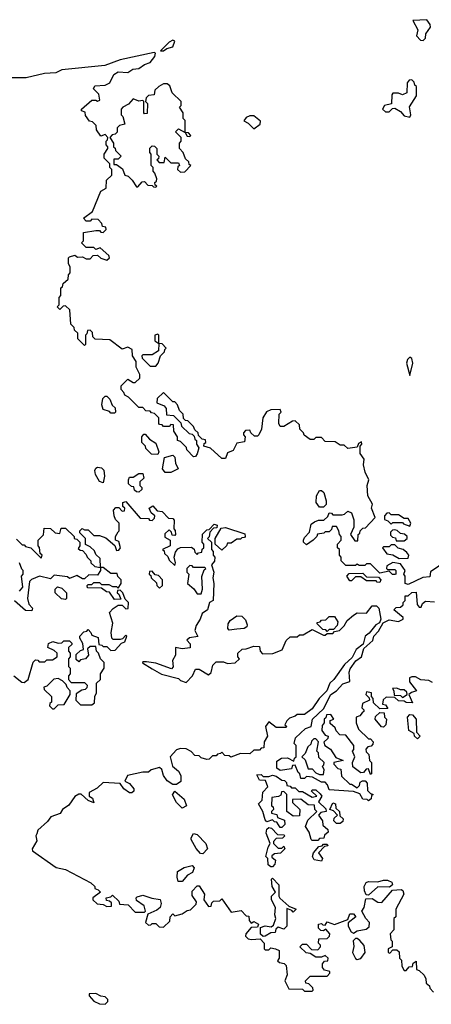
# Model space of a CAD drawing. Extents: x 2769579 to 2883812, y 684207 to 828660.
# Tile 453 of 505: x 2825721 to 2827909, y 820430 to 825660. Entities that reach past the tile are written whole.
import ezdxf

# ---------------------------------------------------------------- set-up
doc = ezdxf.new("R2010")
doc.units = 0

msp = doc.modelspace()

# ---------------------------------------------------------------- linework, layer by layer
at = {"layer": '0CON02XD'}
for points in [[(2827865, 825550), (2827878.3, 825561.7), (2827880, 825585), (2827905, 825620), (2827903.3, 825635), (2827885, 825660), (2827810, 825655), (2827837, 825607), (2827830, 825575), (2827851.7, 825551.7), (2827865, 825550)], [(2826485, 825493.8), (2826503, 825507), (2826535, 825516.2), (2826545.9, 825545.9), (2826535, 825550.8), (2826515, 825540.8), (2826470, 825495), (2826485, 825493.8)], [(2827556.4, 823256.4), (2827547.5, 823295), (2827552.5, 823325), (2827530, 823355), (2827530, 823395), (2827540, 823405), (2827538.3, 823418.3), (2827521.7, 823408.3), (2827515, 823390), (2827465, 823382.5), (2827445, 823400), (2827425, 823400), (2827397, 823417), (2827345, 823420), (2827325, 823440), (2827295, 823440), (2827285, 823430), (2827265, 823430), (2827233.6, 823453.6), (2827230, 823465), (2827210, 823485), (2827208.3, 823508.3), (2827185, 823530), (2827171.7, 823528.3), (2827125, 823500), (2827105, 823500), (2827097.5, 823515), (2827100, 823565), (2827110, 823575), (2827105, 823590), (2827055, 823587.5), (2827033.6, 823576.4), (2827012.5, 823545), (2827006.7, 823485), (2826992.5, 823455), (2826985, 823447.5), (2826968.3, 823448.3), (2826950, 823465), (2826945, 823480), (2826921.7, 823478.3), (2826910, 823465), (2826910, 823455), (2826920, 823445), (2826915, 823417.5), (2826875, 823410), (2826855, 823372.5), (2826825, 823360), (2826815, 823330), (2826795, 823330), (2826735, 823384), (2826700, 823395), (2826701.7, 823408.3), (2826710, 823415), (2826708.3, 823428.3), (2826691.7, 823431.7), (2826671.7, 823451.7), (2826670, 823465), (2826651.7, 823481.7), (2826645, 823500), (2826615, 823530), (2826601.7, 823531.7), (2826591.7, 823541.7), (2826590, 823565), (2826570, 823585), (2826560, 823615), (2826545, 823630), (2826535, 823630), (2826485, 823680), (2826451.7, 823648.3), (2826450, 823625), (2826488.3, 823608.3), (2826500, 823595), (2826501.7, 823561.7), (2826538.3, 823558.3), (2826578.3, 823518.3), (2826581.7, 823501.7), (2826621.7, 823461.7), (2826638.3, 823458.3), (2826648.3, 823448.3), (2826651.7, 823431.7), (2826660, 823425), (2826660, 823405), (2826672.5, 823385), (2826665, 823353.3), (2826655, 823340), (2826645, 823337.5), (2826610, 823375), (2826608.3, 823388.3), (2826575, 823420), (2826560, 823425), (2826560, 823445), (2826540, 823475), (2826538.3, 823508.3), (2826525, 823510), (2826515, 823500), (2826485, 823500), (2826478.3, 823508.3), (2826465, 823510), (2826460, 823515), (2826460, 823545), (2826438.3, 823568.3), (2826421.7, 823571.7), (2826415, 823580), (2826391.7, 823581.7), (2826375, 823600), (2826355, 823600), (2826300, 823655), (2826280, 823665), (2826275, 823680), (2826260, 823695), (2826260, 823715), (2826295, 823750), (2826325, 823732.5), (2826335, 823732.5), (2826360, 823755), (2826360, 823775), (2826340, 823815), (2826340, 823845), (2826320, 823875), (2826318.3, 823908.3), (2826295, 823920), (2826265, 823910), (2826199.3, 823959.3), (2826123, 823963), (2826110, 823975), (2826108.3, 823998.3), (2826095, 824010), (2826081.7, 824008.3), (2826078.3, 823991.7), (2826070, 823985), (2826070, 823935), (2826065, 823930), (2826030, 823965), (2826030, 823995), (2826011.7, 824011.7), (2826010, 824025), (2825993, 824043), (2825988.3, 824118.3), (2825965, 824140), (2825951.7, 824138.3), (2825935, 824120), (2825920, 824135), (2825930, 824145), (2825930, 824185), (2825940, 824195), (2825940, 824235), (2825948.3, 824241.7), (2825951.7, 824258.3), (2825978.3, 824281.7), (2825980, 824305), (2825990, 824315), (2825990, 824345), (2825980, 824365), (2825980, 824395), (2825985, 824400), (2826015, 824410), (2826028.3, 824398.3), (2826055, 824400), (2826075, 824390), (2826095, 824390), (2826111.7, 824408.3), (2826135, 824410), (2826153, 824393), (2826185, 824382.5), (2826197.5, 824395), (2826195, 824407.5), (2826148.3, 824448.3), (2826125, 824440), (2826115, 824450), (2826075, 824450), (2826050, 824475), (2826060, 824485), (2826060, 824530), (2826125, 824540), (2826145, 824540), (2826151.7, 824531.7), (2826165, 824530), (2826180, 824545), (2826178.3, 824558.3), (2826161.7, 824561.7), (2826158.3, 824578.3), (2826138.3, 824598.3), (2826105, 824600), (2826095, 824590), (2826075, 824590), (2826060, 824605), (2826108.3, 824641.7), (2826151.7, 824748.3), (2826180, 824765), (2826181.7, 824808.3), (2826210, 824835), (2826210, 824865), (2826200, 824875), (2826200, 824895), (2826170, 824925), (2826170, 824945), (2826190, 824975), (2826190, 824985), (2826180, 824995), (2826180, 825015), (2826188.3, 825021.7), (2826190, 825035), (2826175, 825050), (2826151.7, 825041.7), (2826130, 825075), (2826128.3, 825098.3), (2826108.3, 825118.3), (2826091.7, 825121.7), (2826071.7, 825151.7), (2826068.3, 825168.3), (2826050, 825175), (2826050, 825185), (2826105, 825232.5), (2826125, 825233.3), (2826135, 825227.5), (2826147, 825233), (2826142.5, 825265), (2826113.6, 825293.6), (2826120.7, 825309.3), (2826175, 825312.5), (2826200, 825325), (2826220.7, 825369.3), (2826245, 825382.5), (2826295, 825380), (2826322.3, 825397.7), (2826355, 825401.2), (2826385, 825422.5), (2826415, 825432.9), (2826440, 825465), (2826443, 825483), (2826435.9, 825485.9), (2826255, 825447.5), (2826173, 825417), (2825945, 825394.4), (2825912.9, 825377.1), (2825852.5, 825375), (2825755, 825350.6), (2825575, 825351.2)], [(2826445, 824770), (2826450, 824775), (2826441.7, 824781.7), (2826440, 824795), (2826448.3, 824801.7), (2826450, 824815), (2826440, 824845), (2826430, 824855), (2826430, 824875), (2826420, 824885), (2826420, 824945), (2826412.5, 824955), (2826413, 824977), (2826425, 824990), (2826438.3, 824988.3), (2826450, 824975), (2826450, 824945), (2826460, 824935), (2826458.3, 824921.7), (2826450, 824915), (2826461.7, 824901.7), (2826488.3, 824901.7), (2826495, 824930), (2826525, 824900), (2826565, 824900), (2826570, 824885), (2826561.7, 824878.3), (2826560, 824865), (2826575, 824850), (2826598.3, 824851.7), (2826630, 824885), (2826621.7, 824891.7), (2826620, 824905), (2826601.7, 824921.7), (2826590, 824955), (2826570, 824975), (2826570, 825005), (2826580, 825015), (2826580, 825035), (2826550, 825065), (2826565, 825080), (2826600, 825060), (2826611.7, 825041.7), (2826625, 825040), (2826630, 825045), (2826618.3, 825058.3), (2826600, 825060), (2826600, 825125), (2826590, 825135), (2826590, 825165), (2826570, 825195), (2826580, 825205), (2826580, 825225), (2826531.7, 825271.7), (2826518.3, 825308.3), (2826505, 825320), (2826485, 825320), (2826460, 825305), (2826440, 825285), (2826435, 825260), (2826405, 825257.5), (2826392.5, 825245), (2826390, 825225), (2826400, 825215), (2826398.3, 825161.7), (2826385, 825160), (2826380, 825165), (2826380, 825225), (2826375, 825230), (2826355, 825227.5), (2826325, 825240), (2826299.3, 825210.7), (2826270, 825195), (2826260, 825185), (2826260, 825155), (2826270, 825145), (2826280, 825105), (2826251.7, 825098.3), (2826240, 825085), (2826238.3, 825061.7), (2826228.3, 825051.7), (2826211.7, 825048.3), (2826200, 825035), (2826220, 825005), (2826220, 824985), (2826228.3, 824978.3), (2826230, 824965), (2826260, 824935), (2826245, 824920), (2826221.7, 824918.3), (2826221.7, 824891.7), (2826235, 824890), (2826268.3, 824868.3), (2826280, 824835), (2826298.3, 824828.3), (2826318.3, 824808.3), (2826341.7, 824771.7), (2826348.3, 824771.7), (2826371.7, 824798.3), (2826385, 824800), (2826401.7, 824781.7), (2826425, 824780), (2826431.7, 824771.7), (2826445, 824770)], [(2827795, 825142.5), (2827800, 825155), (2827793, 825197), (2827830, 825255), (2827830, 825305), (2827821.7, 825311.7), (2827818.3, 825328.3), (2827805, 825340), (2827791.7, 825338.3), (2827780, 825325), (2827778.3, 825271.7), (2827755, 825260), (2827735, 825270), (2827705, 825270), (2827698.3, 825261.7), (2827697.5, 825212.5), (2827660, 825205), (2827650, 825185), (2827665, 825170), (2827685, 825170), (2827701.7, 825188.3), (2827715, 825190), (2827745, 825172.5), (2827765, 825150), (2827795, 825142.5)], [(2826965, 825080), (2827000, 825105), (2827001.7, 825121.7), (2826965, 825150), (2826945, 825150), (2826925, 825140), (2826913, 825123), (2826935, 825110), (2826965, 825080)], [(2826445, 823820), (2826457.5, 823835), (2826470, 823875), (2826490, 823895), (2826491.7, 823908.3), (2826500, 823915), (2826478.3, 823938.3), (2826460, 823940), (2826460, 823985), (2826455, 823990), (2826440, 823985), (2826440, 823955), (2826460, 823940), (2826458.3, 823901.7), (2826425, 823880), (2826375, 823880), (2826370, 823875), (2826371.7, 823861.7), (2826415, 823820), (2826445, 823820)], [(2827795, 823770), (2827810, 823835), (2827805, 823860), (2827795, 823867.5), (2827782.5, 823855), (2827777.5, 823835), (2827795, 823770)], [(2826225, 823570), (2826205, 823570), (2826198.3, 823578.3), (2826165, 823590), (2826157.5, 823615), (2826163, 823647), (2826175, 823660), (2826185, 823660), (2826200, 823645), (2826211.7, 823611.7), (2826228.3, 823598.3), (2826230, 823575), (2826225, 823570)], [(2826455, 823350), (2826421.7, 823351.7), (2826391.7, 823381.7), (2826390, 823395), (2826370, 823415), (2826370, 823445), (2826381.7, 823458.3), (2826388.3, 823458.3), (2826411.7, 823431.7), (2826445, 823410), (2826460, 823365), (2826455, 823350)], [(2826525, 823254), (2826494.1, 823254.1), (2826480, 823275), (2826490, 823335), (2826535, 823347.5), (2826546, 823336), (2826550, 823305), (2826562.5, 823275), (2826525, 823254)], [(2826165, 823200), (2826145, 823207.5), (2826123.3, 823245), (2826120, 823265), (2826125, 823277.5), (2826135, 823282.5), (2826155, 823280), (2826168, 823268), (2826171.2, 823235), (2826165, 823200)], [(2827993, 822787), (2827903.6, 822726.4), (2827900, 822700), (2827863, 822697), (2827785, 822660), (2827770, 822665), (2827770, 822705), (2827762.5, 822715), (2827770, 822735), (2827745, 822770), (2827705, 822777.5), (2827671.7, 822758.3), (2827670, 822745), (2827675, 822740), (2827715, 822740), (2827720, 822735), (2827720, 822715), (2827715, 822712.5), (2827703, 822713), (2827685, 822730), (2827635, 822720), (2827585, 822770), (2827565, 822770), (2827555, 822760), (2827525, 822760), (2827515, 822767.5), (2827505, 822760), (2827455, 822760), (2827430, 822785), (2827430, 822805), (2827420, 822815), (2827420, 822845), (2827410, 822855), (2827410, 822875), (2827430, 822895), (2827430, 822915), (2827420, 822925), (2827417.5, 822945), (2827405, 822967.5), (2827381.7, 822968.3), (2827378.3, 822951.7), (2827365, 822940), (2827345, 822940), (2827337, 822933), (2827303, 822927), (2827300, 822915), (2827280, 822895), (2827245, 822870), (2827230, 822885), (2827230, 822895), (2827235, 822910), (2827261.7, 822938.3), (2827270, 822980), (2827287.5, 822992.5), (2827308.3, 823001.7), (2827338.3, 823001.7), (2827358.3, 823021.7), (2827365, 823040), (2827378.3, 823038.3), (2827385, 823030), (2827435, 823030), (2827447, 823033), (2827465, 823050), (2827485, 823040), (2827497, 823003), (2827497.5, 822965), (2827480, 822925), (2827501.7, 822891.7), (2827518.3, 822891.7), (2827520, 822925), (2827528.3, 822931.7), (2827530, 822945), (2827545, 822960), (2827558.3, 822961.7), (2827610, 823015), (2827590, 823065), (2827597, 823087), (2827570.7, 823130.7), (2827567.5, 823185), (2827577.5, 823215), (2827556.4, 823256.4)], [(2826355, 823150), (2826341.7, 823151.7), (2826331.7, 823161.7), (2826328.3, 823178.3), (2826315, 823180), (2826300, 823195), (2826300, 823215), (2826305, 823230), (2826325, 823230), (2826355, 823250), (2826375, 823250), (2826380, 823225), (2826360, 823205), (2826360, 823185), (2826370, 823175), (2826370, 823165), (2826355, 823150)], [(2827335, 823070), (2827315, 823070), (2827297.5, 823095), (2827298.3, 823131.7), (2827315, 823160), (2827325, 823160), (2827338.3, 823148.3), (2827350, 823105), (2827350, 823085), (2827335, 823070)], [(2825896.4, 822356.4), (2825925, 822347.5), (2825945, 822350), (2825955, 822360), (2825985, 822360), (2825998.3, 822348.3), (2825998.3, 822341.7), (2825980, 822325), (2825980, 822305), (2825990, 822295), (2825990, 822275), (2825980, 822265), (2825980, 822225), (2825990, 822215), (2825990, 822185), (2825980, 822175), (2825980, 822155), (2825995, 822140), (2826065, 822140), (2826080, 822125), (2826078.3, 822111.7), (2826068.3, 822101.7), (2826051.7, 822098.3), (2826021.7, 822078.3), (2826020, 822045), (2826045, 822020), (2826105, 822020), (2826118.3, 822031.7), (2826120, 822065), (2826130, 822085), (2826130, 822135), (2826150, 822155), (2826150, 822185), (2826170, 822215), (2826170, 822245), (2826150, 822265), (2826140, 822295), (2826130, 822305), (2826125, 822330), (2826095, 822330), (2826081.7, 822318.3), (2826087.5, 822285), (2826070, 822265), (2826045, 822260), (2826035, 822250), (2826021.7, 822261.7), (2826021.7, 822288.3), (2826045, 822310), (2826060, 822315), (2826057, 822347), (2826040, 822375), (2826040, 822385), (2826061.7, 822408.3), (2826078.3, 822411.7), (2826085, 822420), (2826100, 822405), (2826105, 822390), (2826138.3, 822378.3), (2826141.7, 822341.7), (2826158.3, 822338.3), (2826165, 822330), (2826185, 822330), (2826205, 822310), (2826228.3, 822311.7), (2826261.7, 822348.3), (2826280, 822355), (2826290, 822385), (2826285, 822390), (2826268.3, 822371.7), (2826255, 822367.5), (2826218.3, 822368.3), (2826210, 822375), (2826207.5, 822405), (2826216.7, 822455), (2826198.3, 822511.7), (2826217, 822533), (2826245, 822550), (2826265, 822550), (2826285, 822530), (2826298.3, 822531.7), (2826300, 822565), (2826281.7, 822581.7), (2826270, 822615), (2826255, 822630), (2826241.7, 822628.3), (2826240, 822615), (2826248.3, 822608.3), (2826258.3, 822581.7), (2826225, 822580), (2826198.3, 822618.3), (2826181.7, 822621.7), (2826155, 822640), (2826081.7, 822641.7), (2826080, 822655), (2826085, 822660), (2826105, 822660), (2826115, 822670), (2826145, 822670), (2826155, 822660), (2826195, 822660), (2826215, 822650), (2826235, 822650), (2826245, 822640), (2826260, 822665), (2826260, 822685), (2826243, 822703), (2826238.3, 822718.3), (2826205, 822717.5), (2826165, 822750), (2826150, 822750), (2826148.3, 822798.3), (2826125, 822820), (2826118.3, 822838.3), (2826095, 822860), (2826071.7, 822871.7), (2826070, 822905), (2826040, 822935), (2826040, 822945), (2826052.5, 822957.5), (2826065, 822950), (2826085, 822950), (2826115, 822920), (2826145, 822920), (2826178.3, 822908.3), (2826227.5, 822867.5), (2826235, 822840), (2826248.3, 822841.7), (2826257.5, 822855), (2826248.3, 822888.3), (2826230, 822895), (2826230, 822915), (2826245, 822940), (2826250, 822945), (2826250, 822985), (2826230, 823005), (2826222.5, 823025), (2826220, 823055), (2826231.7, 823068.3), (2826248.3, 823068.3), (2826265, 823050), (2826278.3, 823051.7), (2826280, 823065), (2826270, 823075), (2826270, 823095), (2826285, 823100), (2826361.7, 823011.7), (2826405, 823010), (2826411.7, 823001.7), (2826425, 823000), (2826438.3, 823011.7), (2826440, 823025), (2826420, 823040), (2826410, 823065), (2826428.3, 823078.3), (2826451.7, 823051.7), (2826478.3, 823048.3), (2826511.7, 823011.7), (2826535, 823010), (2826541.7, 823001.7), (2826540, 822955), (2826547, 822947), (2826550, 822925), (2826545, 822920), (2826531.7, 822921.7), (2826528.3, 822938.3), (2826515, 822950), (2826491.7, 822928.3), (2826491.7, 822911.7), (2826520, 822895), (2826520, 822865), (2826480, 822845), (2826488.3, 822838.3), (2826490, 822825), (2826508.3, 822808.3), (2826515, 822790), (2826545, 822760), (2826550, 822775), (2826542.5, 822805), (2826548.3, 822831.7), (2826560.7, 822849.3), (2826575, 822856.7), (2826635, 822857.5), (2826648.3, 822848.3), (2826651.7, 822831.7), (2826665, 822820), (2826671.7, 822828.3), (2826688.3, 822831.7), (2826691.7, 822848.3), (2826700, 822855), (2826700, 822875), (2826690, 822885), (2826693, 822927), (2826715, 822950), (2826728.3, 822951.7), (2826755, 822980), (2826770, 822975), (2826768.3, 822961.7), (2826751.7, 822958.3), (2826731.7, 822938.3), (2826727.5, 822912.5), (2826720, 822905), (2826740, 822885), (2826740, 822845), (2826750, 822835), (2826750, 822815), (2826757.5, 822805), (2826757, 822783), (2826740, 822765), (2826752.5, 822725), (2826747.5, 822695), (2826752.5, 822665), (2826750, 822575), (2826730, 822565), (2826720, 822525), (2826690, 822505), (2826680, 822475), (2826658.3, 822441.7), (2826652.5, 822415), (2826667, 822383), (2826623, 822377), (2826610, 822365), (2826627.5, 822345), (2826627, 822323), (2826585, 822317.5), (2826550, 822325), (2826550, 822285), (2826533, 822257), (2826537.5, 822222.5), (2826528.3, 822211.7), (2826445, 822242.5), (2826395, 822250), (2826375, 822250), (2826373.6, 822243.6), (2826425, 822212.5), (2826475, 822183.3), (2826565, 822160), (2826575, 822150), (2826605, 822140), (2826640, 822175), (2826655, 822210), (2826675, 822210), (2826725, 822180), (2826738.3, 822191.7), (2826748.3, 822231.7), (2826765, 822250), (2826805, 822250), (2826825, 822240), (2826867, 822243), (2826890, 822265), (2826880, 822275), (2826880, 822295), (2826903, 822317), (2826925, 822317.5), (2826965, 822332.5), (2826995, 822330), (2827000, 822305), (2827011.7, 822291.7), (2827067, 822293), (2827116.4, 822313.6), (2827137.5, 822362.5), (2827158.3, 822381.7), (2827195, 822382.5), (2827208.3, 822391.7), (2827227, 822393), (2827275, 822420), (2827335, 822390), (2827345, 822390), (2827355, 822400), (2827385, 822400), (2827395, 822410), (2827420, 822415), (2827445, 822440), (2827460.7, 822469.3), (2827495, 822497.5), (2827515, 822510), (2827565, 822507.5), (2827593.6, 822546.4), (2827617, 822547), (2827630, 822535), (2827640, 822475), (2827633.3, 822456.7), (2827613.3, 822445), (2827578.8, 822401.2), (2827556.7, 822385), (2827546.4, 822343.6), (2827508.8, 822315), (2827487.5, 822272.5), (2827448, 822235), (2827391.2, 822155), (2827368.8, 822135), (2827353.3, 822095), (2827313.3, 822055), (2827275, 822000), (2827235, 821970), (2827195, 821970), (2827185, 821960), (2827155, 821950), (2827140, 821935), (2827130, 821915), (2827140, 821905), (2827135, 821900), (2827085, 821900), (2827045, 821930), (2827027.5, 821905), (2827037.5, 821855), (2827020, 821825), (2827018.3, 821791.7), (2827005, 821790), (2826995, 821780), (2826965, 821780), (2826945, 821760), (2826895, 821762.5), (2826842.5, 821742.5), (2826835, 821750), (2826811.7, 821751.7), (2826795, 821770), (2826788.3, 821761.7), (2826771.7, 821758.3), (2826765, 821750), (2826745, 821750), (2826728.3, 821731.7), (2826715, 821730), (2826685, 821740), (2826675, 821750), (2826651.7, 821751.7), (2826633, 821773), (2826605, 821786.7), (2826575, 821788), (2826555, 821781.2), (2826520, 821745), (2826532.5, 821695), (2826565, 821667.5), (2826577.5, 821645), (2826577, 821613), (2826555, 821597.5), (2826535, 821597.5), (2826505, 821616.7), (2826486.2, 821645), (2826477, 821677), (2826465, 821687.5), (2826420, 821675), (2826405, 821662.5), (2826375, 821662.5), (2826293.3, 821645), (2826280, 821615), (2826305, 821603.3), (2826327.5, 821575), (2826327, 821563), (2826316.4, 821553.6), (2826304.1, 821554.1), (2826274.2, 821574.2), (2826255, 821602.5), (2826165, 821608.8), (2826132.3, 821577.7), (2826090, 821555), (2826090, 821535), (2826107.5, 821525), (2826115, 821500), (2826085, 821512.5), (2826047, 821547), (2826035, 821546.7), (2826015, 821533.3), (2825982, 821488), (2825948.8, 821465), (2825936, 821444), (2825886.7, 821425), (2825869.5, 821400.5), (2825817.5, 821355), (2825812.5, 821335), (2825807.5, 821325), (2825811.7, 821298.3), (2825787.5, 821255), (2825790, 821245), (2825915, 821157.5), (2825965, 821146.7), (2826100, 821075), (2826120, 821055), (2826120, 821045), (2826138.3, 821038.3), (2826150, 821025), (2826110, 820995), (2826110, 820985), (2826133, 820963), (2826165, 820960), (2826185, 820950), (2826208.3, 820951.7), (2826208.3, 820968.3), (2826198.3, 820978.3), (2826181.7, 820981.7), (2826180, 820995), (2826205, 821000), (2826215, 821010), (2826248.3, 820978.3), (2826251.7, 820961.7), (2826298.3, 820958.3), (2826335, 820920), (2826385, 820920), (2826390, 820925), (2826383.3, 820953.3), (2826341.7, 820981.7), (2826340, 820995), (2826345, 821000), (2826375, 821010), (2826423.9, 820993.9), (2826467.5, 820987.5), (2826473.3, 820965), (2826467.5, 820945), (2826450.7, 820929.3), (2826401.7, 820908.3), (2826390, 820865), (2826405, 820850), (2826418.3, 820851.7), (2826425, 820860), (2826445, 820860), (2826461.7, 820841.7), (2826485, 820840), (2826518.3, 820871.7), (2826520, 820895), (2826535, 820910), (2826545, 820900), (2826585, 820910), (2826611.7, 820928.3), (2826628.3, 820931.7), (2826658.3, 820961.7), (2826660, 820975), (2826638.3, 821008.3), (2826638.3, 821031.7), (2826665, 821060), (2826675, 821060), (2826702.5, 821015), (2826700, 820985), (2826725, 820950), (2826738.3, 820951.7), (2826741.7, 820968.3), (2826751.7, 820978.3), (2826785, 820980), (2826795, 820990), (2826845, 820920), (2826898.3, 820928.3), (2826925, 820900), (2826938.3, 820898.3), (2826940, 820875), (2826951.7, 820861.7), (2826965, 820870), (2826990, 820855), (2826985, 820840), (2826951.7, 820838.3), (2826922.5, 820805), (2826921.2, 820791.2), (2826935, 820777.5), (2826953.6, 820773.6), (2826998.3, 820778.3), (2827020, 820755), (2827020, 820725), (2827025, 820720), (2827045, 820720), (2827055, 820730), (2827080, 820725)], [(2827795, 822970), (2827800, 822985), (2827785, 823010), (2827765, 823010), (2827735, 823030), (2827695, 823030), (2827685, 823040), (2827671.7, 823038.3), (2827660, 823025), (2827660, 823005), (2827678.3, 822998.3), (2827695, 822980), (2827705, 822990), (2827755, 822990), (2827761.7, 822981.7), (2827795, 822970)], [(2825705, 822900), (2825735, 822870), (2825745, 822870), (2825751.7, 822861.7), (2825780, 822855), (2825835, 822800), (2825840, 822815), (2825830, 822825), (2825827, 822857), (2825820, 822865), (2825820, 822895), (2825847, 822923), (2825851.7, 822958.3), (2825885, 822957.5), (2825910, 822935), (2825935, 822930), (2825941.7, 822958.3), (2825965, 822960), (2826010, 822915), (2826010, 822905), (2826025, 822900), (2826040, 822885), (2826040, 822865), (2826031.7, 822851.7), (2826041.7, 822841.7), (2826055, 822840), (2826075, 822820), (2826080, 822805), (2826100, 822785), (2826100, 822775), (2826120, 822755), (2826150, 822750), (2826150, 822735), (2826135, 822710), (2826088.3, 822711.7), (2826065, 822690), (2826055, 822690), (2826025, 822707.5), (2825985, 822692.5), (2825975, 822700), (2825905, 822710), (2825885, 822690), (2825826.4, 822703.6), (2825783, 822687), (2825772.5, 822675), (2825763.3, 822585), (2825770, 822555), (2825790, 822535), (2825785, 822520), (2825751.7, 822521.7), (2825693, 822573)], [(2826795, 822842.5), (2826760, 822875), (2826760, 822905), (2826791.7, 822958.3), (2826815, 822962.5), (2826918.3, 822928.3), (2826920, 822915), (2826915, 822910), (2826901.7, 822908.3), (2826895, 822900), (2826875, 822900), (2826845, 822880), (2826825, 822880), (2826820, 822865), (2826795, 822842.5)], [(2827721.7, 822891.7), (2827765, 822892.5), (2827780, 822905), (2827780, 822915), (2827767, 822927), (2827745, 822930), (2827727, 822947), (2827715, 822950), (2827701.7, 822948.3), (2827691.7, 822938.3), (2827691.7, 822921.7), (2827701.7, 822911.7), (2827718.3, 822908.3), (2827721.7, 822891.7)], [(2827738.3, 822798.3), (2827785, 822800), (2827790, 822815), (2827779.3, 822829.3), (2827760, 822845), (2827733, 822853), (2827715, 822870), (2827695, 822870), (2827685, 822860), (2827655, 822860), (2827650, 822855), (2827673, 822823), (2827705, 822817.5), (2827738.3, 822798.3)], [(2825720, 822625), (2825737.5, 822645), (2825730, 822705), (2825740, 822715), (2825740, 822735), (2825731.7, 822741.7), (2825720, 822775)], [(2826685, 822610), (2826692.5, 822635), (2826688.3, 822701.7), (2826701.7, 822738.3), (2826710, 822745), (2826705, 822750), (2826645, 822750), (2826638.3, 822758.3), (2826625, 822760), (2826610, 822745), (2826610, 822725), (2826620, 822715), (2826612.5, 822665), (2826646.4, 822636.4), (2826665, 822610), (2826685, 822610)], [(2826465, 822640), (2826480, 822655), (2826480, 822685), (2826458.3, 822708.3), (2826441.7, 822711.7), (2826425, 822730), (2826411.7, 822728.3), (2826410, 822715), (2826418.3, 822708.3), (2826420, 822695), (2826448.3, 822668.3), (2826450, 822655), (2826465, 822640)], [(2827635, 822670), (2827621.7, 822671.7), (2827615, 822680), (2827565, 822680), (2827535, 822700), (2827505, 822700), (2827485, 822680), (2827475, 822680), (2827460, 822705), (2827472.5, 822717.5), (2827545, 822720), (2827565, 822700), (2827628.3, 822698.3), (2827640, 822685), (2827635, 822670)], [(2825965, 822580), (2825943, 822583), (2825910, 822615), (2825910, 822635), (2825921.7, 822648.3), (2825945, 822640), (2825970, 822615), (2825970, 822585), (2825965, 822580)], [(2827915, 822140), (2827895, 822150), (2827853, 822153), (2827825, 822170), (2827805, 822170), (2827792.5, 822165), (2827793, 822143), (2827830, 822095), (2827803, 822087), (2827790, 822075), (2827808.3, 822031.7), (2827775, 822032.5), (2827765, 822040), (2827735, 822042.5), (2827715, 822060), (2827668.3, 822061.7), (2827653, 822047), (2827650, 822025), (2827665, 822020), (2827678.3, 822001.7), (2827635, 822000), (2827601.7, 822031.7), (2827600, 822055), (2827590, 822065), (2827590, 822085), (2827565, 822090), (2827560, 822075), (2827578.3, 822058.3), (2827580, 822045), (2827543, 822027), (2827540, 822005), (2827550, 821995), (2827550, 821985), (2827541.7, 821978.3), (2827528.3, 821961.7), (2827510, 821955), (2827510, 821925), (2827521.7, 821891.7), (2827575, 821840), (2827585, 821840), (2827600, 821825), (2827598.3, 821811.7), (2827588.3, 821801.7), (2827571.7, 821798.3), (2827560, 821785), (2827561.7, 821771.7), (2827577, 821757), (2827580, 821725), (2827590, 821715), (2827590, 821655), (2827585, 821650), (2827575, 821680), (2827561.7, 821678.3), (2827548.3, 821661.7), (2827535, 821660), (2827491.7, 821691.7), (2827490, 821715), (2827502.5, 821745), (2827490, 821775), (2827497, 821783), (2827497.5, 821805), (2827455, 821860), (2827421.7, 821861.7), (2827403, 821883), (2827398.3, 821898.3), (2827371.7, 821921.7), (2827371.7, 821938.3), (2827390, 821945), (2827375, 821970), (2827351.7, 821968.3), (2827348.3, 821951.7), (2827340, 821945), (2827340, 821925), (2827328.3, 821911.7), (2827327.5, 821885), (2827345, 821860), (2827360, 821855), (2827358.3, 821841.7), (2827338.3, 821821.7), (2827342.5, 821805), (2827372.5, 821785), (2827401.7, 821741.7), (2827440, 821725), (2827390, 821715), (2827390, 821705), (2827411.7, 821681.7), (2827428.3, 821678.3), (2827431.7, 821641.7), (2827475, 821600), (2827485, 821600), (2827515, 821580), (2827527, 821593), (2827530.7, 821609.3), (2827543, 821617), (2827556.7, 821616.7), (2827567.5, 821605), (2827570, 821565), (2827585, 821550), (2827600, 821545), (2827591.7, 821538.3), (2827588.3, 821521.7), (2827575, 821510), (2827567, 821517), (2827545, 821520), (2827528.3, 821548.3), (2827495, 821560), (2827365, 821570), (2827357.5, 821595), (2827345, 821610), (2827325, 821610), (2827277, 821637), (2827245, 821640), (2827235, 821630), (2827215, 821630), (2827210, 821655), (2827201.7, 821661.7), (2827185, 821700), (2827171.7, 821698.3), (2827165, 821680), (2827105, 821672.5), (2827087.5, 821685), (2827088.3, 821721.7), (2827113, 821737), (2827145, 821740), (2827178.3, 821721.7), (2827181.7, 821738.3), (2827190, 821745), (2827190, 821805), (2827180, 821815), (2827187.5, 821845), (2827240, 821895), (2827270, 821905), (2827277.5, 821945), (2827335, 822000), (2827374.1, 822075.9), (2827405.7, 822094.3), (2827438, 822132), (2827476.1, 822143.9), (2827471.4, 822195), (2827477.6, 822212.4), (2827506.7, 822255), (2827537.5, 822275), (2827549.3, 822320.7), (2827598.3, 822361.7), (2827602.5, 822385), (2827628.3, 822411.7), (2827653.3, 822456.7), (2827685, 822472.5), (2827735, 822462.5), (2827760, 822475), (2827760, 822485), (2827710, 822525), (2827722.5, 822537.5), (2827745, 822540), (2827758.3, 822551.7), (2827760, 822565), (2827770, 822575), (2827770, 822600), (2827785, 822600), (2827805, 822617.5), (2827828.3, 822618.3), (2827833, 822553), (2827845, 822540), (2827855, 822540), (2827861.7, 822558.3), (2827878.3, 822571.7), (2827925, 822567.5)], [(2826835, 822417.5), (2826826.7, 822426.7), (2826828.3, 822451.7), (2826840.5, 822469.5), (2826875, 822493.3), (2826901.7, 822491.7), (2826921.7, 822471.7), (2826930, 822445), (2826927.5, 822435), (2826913.3, 822426.7), (2826875, 822423.3), (2826835, 822417.5)], [(2827355, 822410), (2827348.3, 822418.3), (2827331.7, 822421.7), (2827301.7, 822451.7), (2827301.7, 822458.3), (2827318.3, 822461.7), (2827325, 822470), (2827348.3, 822471.7), (2827365, 822490), (2827395, 822490), (2827411.7, 822461.7), (2827408.3, 822441.7), (2827388.3, 822421.7), (2827365, 822420), (2827355, 822410)], [(2825690, 822175), (2825731.7, 822141.7), (2825745, 822140), (2825766.7, 822155), (2825793, 822247), (2825805, 822260), (2825818.3, 822258.3), (2825825, 822250), (2825855, 822250), (2825865, 822260), (2825895, 822260), (2825920, 822275), (2825920, 822295), (2825905, 822310), (2825870, 822325), (2825873.6, 822346.4), (2825896.4, 822356.4)], [(2825905, 822000), (2825925, 822020), (2825958.3, 822021.7), (2825990, 822075), (2825990, 822095), (2825973, 822113), (2825968.3, 822128.3), (2825948.3, 822148.3), (2825925, 822160), (2825903, 822157), (2825865, 822120), (2825850, 822115), (2825851.7, 822101.7), (2825890, 822065), (2825890, 822035), (2825881.7, 822028.3), (2825880, 822015), (2825895, 822000), (2825905, 822000)], [(2827755, 822060), (2827780, 822075), (2827778.3, 822088.3), (2827765, 822100), (2827745, 822100), (2827725, 822110), (2827701.7, 822108.3), (2827710, 822095), (2827711.7, 822071.7), (2827745, 822070), (2827755, 822060)], [(2827655, 821902.5), (2827643.6, 821903.6), (2827610, 821945), (2827611.7, 821958.3), (2827635, 821980), (2827658.3, 821978.3), (2827660, 821955), (2827670, 821945), (2827667.5, 821915), (2827655, 821902.5)], [(2827835, 821840), (2827820, 821855), (2827818.3, 821868.3), (2827790, 821885), (2827782.5, 821955), (2827795, 821970), (2827808.3, 821968.3), (2827827.5, 821945), (2827830, 821875), (2827850, 821855), (2827835, 821840)], [(2827335, 821650), (2827340, 821675), (2827330, 821695), (2827338.3, 821701.7), (2827340, 821715), (2827311.7, 821741.7), (2827310, 821765), (2827300, 821775), (2827310, 821825), (2827295, 821840), (2827285, 821840), (2827271.7, 821828.3), (2827268.3, 821811.7), (2827251.7, 821798.3), (2827238.3, 821761.7), (2827220, 821745), (2827238.3, 821728.3), (2827255, 821680), (2827275, 821680), (2827295, 821660), (2827315, 821650), (2827335, 821650)], [(2827305, 821300), (2827275, 821300), (2827270, 821305), (2827260, 821345), (2827240, 821375), (2827251.7, 821408.3), (2827300, 821455), (2827290, 821465), (2827288.3, 821488.3), (2827255, 821490), (2827215, 821520), (2827171.7, 821518.3), (2827171.7, 821501.7), (2827210, 821465), (2827208.3, 821431.7), (2827175, 821430), (2827140, 821455), (2827140, 821545), (2827125, 821560), (2827111.7, 821558.3), (2827108.3, 821541.7), (2827097, 821533), (2827061.7, 821528.3), (2827060, 821485), (2827068.3, 821478.3), (2827070, 821465), (2827060, 821455), (2827060, 821445), (2827088.3, 821438.3), (2827091.7, 821421.7), (2827128.3, 821408.3), (2827130, 821385), (2827115, 821370), (2827105, 821370), (2827088.3, 821398.3), (2827075, 821400), (2827065, 821410), (2827035, 821400), (2827025, 821410), (2827012.5, 821455), (2826990, 821495), (2827010, 821515), (2827013, 821557), (2827040, 821585), (2827028.3, 821618.3), (2826995, 821620), (2826981.7, 821648.3), (2827005, 821650), (2827015, 821640), (2827045, 821640), (2827065, 821647.5), (2827085, 821642.5), (2827115, 821620), (2827128.3, 821618.3), (2827138.3, 821608.3), (2827141.7, 821591.7), (2827158.3, 821588.3), (2827165, 821580), (2827185, 821580), (2827205, 821560), (2827225, 821560), (2827275, 821530), (2827300, 821535), (2827271.7, 821561.7), (2827275, 821570), (2827295, 821570), (2827318.3, 821548.3), (2827327.5, 821535), (2827310, 821505), (2827348.3, 821468.3), (2827350, 821455), (2827321.7, 821448.3), (2827310, 821435), (2827330, 821405), (2827331.7, 821381.7), (2827358.3, 821358.3), (2827360, 821345), (2827341.7, 821328.3), (2827338.3, 821311.7), (2827315, 821310), (2827305, 821300)], [(2826585, 821472.5), (2826555, 821502.5), (2826533, 821543), (2826545, 821562.5), (2826595, 821520), (2826607.5, 821485), (2826585, 821472.5)], [(2827425, 821390), (2827405, 821390), (2827390, 821405), (2827391.7, 821418.3), (2827410, 821435), (2827388.3, 821458.3), (2827370, 821465), (2827385, 821500), (2827400, 821495), (2827401.7, 821471.7), (2827420, 821455), (2827421.7, 821431.7), (2827440, 821415), (2827438.3, 821401.7), (2827425, 821390)], [(2826695, 821230), (2826681.7, 821231.7), (2826658.3, 821258.3), (2826633.3, 821305), (2826632.5, 821315), (2826645, 821337.5), (2826665, 821332.5), (2826710, 821285), (2826720, 821255), (2826695, 821230)], [(2827065, 821160), (2827055, 821160), (2827041.7, 821171.7), (2827040, 821205), (2827030, 821215), (2827041.2, 821265), (2827052.5, 821285), (2827031.7, 821338.3), (2827035, 821360), (2827045, 821370), (2827060, 821365), (2827091.7, 821331.7), (2827125, 821330), (2827130, 821325), (2827118.3, 821311.7), (2827085, 821310), (2827070, 821295), (2827070, 821285), (2827095, 821260), (2827115, 821260), (2827125, 821270), (2827130, 821255), (2827107, 821233), (2827075, 821230), (2827061.7, 821218.3), (2827061.7, 821211.7), (2827080, 821195), (2827077.5, 821175), (2827065, 821160)], [(2827325, 821190), (2827287, 821197), (2827277.5, 821215), (2827282.5, 821235), (2827311.7, 821268.3), (2827328.3, 821271.7), (2827335, 821280), (2827355, 821280), (2827358.3, 821271.7), (2827341.7, 821268.3), (2827310, 821235), (2827330, 821205), (2827325, 821190)], [(2826585, 821082.5), (2826563, 821083), (2826557.5, 821105), (2826560, 821135), (2826595, 821157.5), (2826637.5, 821167.5), (2826647.5, 821155), (2826640, 821130), (2826613.6, 821116.4), (2826585, 821082.5)], [(2827015, 820790), (2827001.7, 820801.7), (2827001.7, 820838.3), (2827025, 820847.5), (2827058.3, 820841.7), (2827070, 820850), (2827082.5, 820885), (2827077.5, 820905), (2827080, 820945), (2827060, 820985), (2827060, 821005), (2827080, 821025), (2827062.5, 821055), (2827060, 821095), (2827065, 821100), (2827097.5, 821065), (2827097.5, 821005), (2827103.6, 820993.6), (2827151.7, 820951.7), (2827190, 820935), (2827175, 820920), (2827168.3, 820928.3), (2827141.7, 820938.3), (2827140, 820845), (2827125, 820830), (2827095, 820840), (2827081.7, 820828.3), (2827078.3, 820811.7), (2827055, 820810), (2827025, 820792.5), (2827015, 820790)], [(2827575, 821010), (2827561.7, 821011.7), (2827553.6, 821033.6), (2827552.5, 821055), (2827563, 821077), (2827575, 821082.5), (2827625, 821080), (2827655, 821090), (2827675, 821090), (2827698.3, 821078.3), (2827702.5, 821065), (2827687, 821053), (2827625, 821053.3), (2827575, 821010)], [(2827080, 820725), (2827100, 820715), (2827100, 820675), (2827091.7, 820661.7), (2827101.7, 820651.7), (2827127, 820647), (2827137, 820637), (2827143, 820587), (2827130, 820555), (2827151.7, 820511.7), (2827225, 820510), (2827235, 820500), (2827275, 820500), (2827280, 820505), (2827278.3, 820518.3), (2827258.3, 820538.3), (2827241.7, 820541.7), (2827240, 820555), (2827265, 820580), (2827355, 820580), (2827370, 820595), (2827370, 820605), (2827341.7, 820611.7), (2827330, 820625), (2827330, 820645), (2827341.7, 820658.3), (2827358.3, 820661.7), (2827360, 820675), (2827345, 820690), (2827325, 820680), (2827295, 820680), (2827265, 820700), (2827243, 820703), (2827210, 820735), (2827225, 820750), (2827245, 820750), (2827271.7, 820721.7), (2827305, 820720), (2827320, 820735), (2827320, 820745), (2827310, 820755), (2827311.7, 820778.3), (2827355, 820780), (2827368.3, 820791.7), (2827370, 820805), (2827348.3, 820828.3), (2827335, 820820), (2827321.7, 820821.7), (2827310, 820835), (2827310, 820855), (2827325, 820860), (2827331.7, 820851.7), (2827345, 820850), (2827355, 820867.5), (2827395, 820853.3), (2827465, 820880), (2827475, 820910), (2827495, 820910), (2827507.5, 820895), (2827467, 820863), (2827466.7, 820845), (2827482.5, 820815), (2827495, 820807.5), (2827515, 820820), (2827561.7, 820828.3), (2827578.3, 820841.7), (2827580, 820865), (2827560, 820885), (2827540, 820925), (2827552.5, 820945), (2827560, 820990), (2827595, 820991.2), (2827625, 820972.5), (2827645, 820970), (2827703, 821037), (2827749.3, 821039.3), (2827757.5, 821035), (2827762.5, 821015), (2827720, 820935), (2827720, 820895), (2827710, 820885), (2827710, 820825), (2827690, 820805), (2827693, 820773), (2827700, 820765), (2827700, 820735), (2827680, 820725), (2827680, 820705), (2827688.3, 820701.7), (2827705, 820720), (2827725, 820720), (2827738.3, 820708.3), (2827740, 820675), (2827750, 820665), (2827752.5, 820632.5), (2827765, 820610), (2827775, 820610), (2827791.7, 820628.3), (2827808.3, 820631.7), (2827811.7, 820648.3), (2827828.3, 820658.3), (2827830, 820615), (2827845, 820610), (2827870, 820585), (2827880, 820565), (2827881.7, 820541.7), (2827898.3, 820528.3), (2827900, 820515), (2827920, 820495)], [(2827515, 820667.5), (2827535, 820672.5), (2827557.5, 820705), (2827551.7, 820741.7), (2827529.3, 820769.3), (2827515, 820780), (2827505, 820780), (2827493.6, 820766.4), (2827496.4, 820736.4), (2827490, 820705), (2827505, 820673.3), (2827515, 820667.5)], [(2826175, 820430), (2826190, 820445), (2826190, 820455), (2826175, 820470), (2826153, 820473), (2826125, 820487.5), (2826090, 820485), (2826090, 820475), (2826115, 820447.5), (2826145, 820432.5), (2826175, 820430)]]:
    msp.add_lwpolyline(points, dxfattribs=at)

doc.saveas('drawing.dxf')
